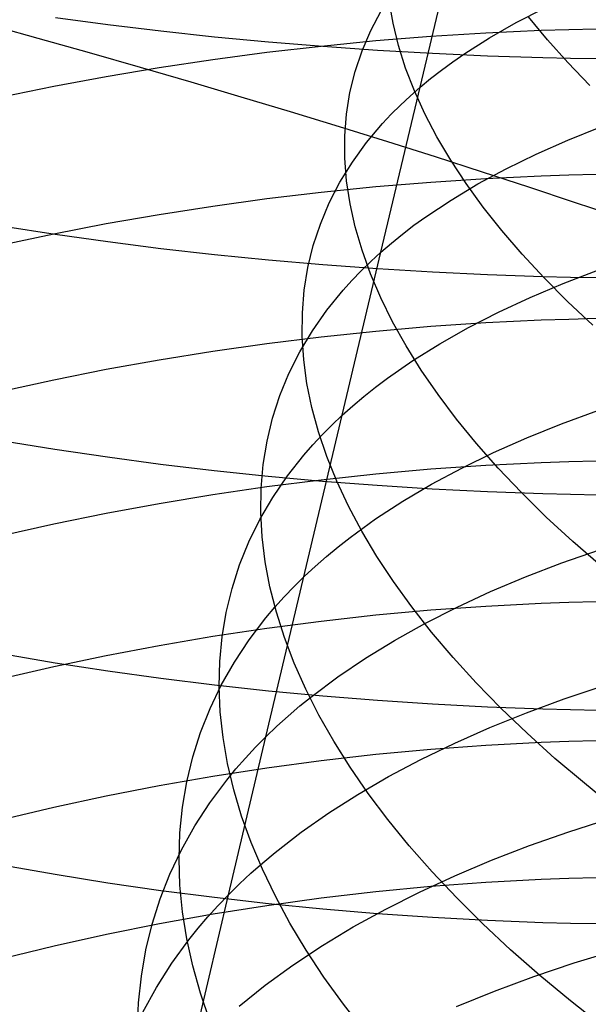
# Model space of a CAD drawing. Extents: x -383 to 1849, y -1185 to -529.
# Tile 280 of 656: x 202.76 to 207.75, y -1058.59 to -1049.95. Entities that reach past the tile are written whole.
import ezdxf

# ---------------------------------------------------------------- set-up
doc = ezdxf.new("R2010")
doc.units = 0
doc.layers.add('PREDEFINITO', color=7, linetype='CONTINUOUS')

msp = doc.modelspace()

# ---------------------------------------------------------------- linework, layer by layer
at = {"layer": 'PREDEFINITO'}
for p, q in [((206.2693, -1050.5386, 500.4171), (206.9659, -1047.6042, 498.9994)), ((206.0322, -1049.9774, 492.7032), (205.9994, -1049.7846, 493.1546)), ((205.8359, -1050.0405, 497.0616), (205.9274, -1049.8674, 497.5093)), ((207.1132, -1049.9716, 502.0794), (207.361, -1049.8447, 502.4808)), ((207.3873, -1050.1215, 488.0617), (207.2217, -1049.9218, 488.4787)), ((202.4579, -1049.9814, 438.3492), (202.9133, -1050.1077, 438.1706)), ((203.529, -1049.991, 672.3054), (203.068, -1049.9294, 672.1479)), ((203.9947, -1050.0473, 672.4491), (203.529, -1049.991, 672.3054)), ((206.0798, -1050.1727, 492.254), (206.0322, -1049.9774, 492.7032)), ((206.8798, -1050.1045, 501.6719), (207.1132, -1049.9716, 502.0794)), ((204.4647, -1050.098, 672.5788), (203.9947, -1050.0473, 672.4491)), ((204.9384, -1050.1431, 672.6941), (204.4647, -1050.098, 672.5788)), ((205.7599, -1050.218, 496.6122), (205.8359, -1050.0405, 497.0616)), ((205.8803, -1050.13, 640.7349), (206.3626, -1050.0913, 640.6689)), ((206.3626, -1050.0913, 640.6689), (206.8468, -1050.0608, 640.6171)), ((206.8468, -1050.0608, 640.6171), (207.3324, -1050.0389, 640.5797)), ((207.3324, -1050.0389, 640.5797), (207.5756, -1050.0311, 640.5665)), ((207.5756, -1050.0311, 640.5665), (207.819, -1050.0255, 640.557)), ((202.9133, -1050.1077, 438.1706), (203.3651, -1050.235, 437.983)), ((204.9235, -1050.2321, 640.9086), (205.4005, -1050.177, 640.8149)), ((205.4155, -1050.1825, 672.7949), (204.9384, -1050.1431, 672.6941)), ((205.4005, -1050.177, 640.8149), (205.8803, -1050.13, 640.7349)), ((205.8954, -1050.2161, 672.8809), (205.4155, -1050.1825, 672.7949)), ((206.1423, -1050.3703, 491.8076), (206.0798, -1050.1727, 492.254)), ((206.661, -1050.2434, 501.2589), (206.8798, -1050.1045, 501.6719)), ((207.5671, -1050.3217, 487.6515), (207.3873, -1050.1215, 488.0617)), ((203.3651, -1050.235, 437.983), (203.8129, -1050.3633, 437.7864)), ((204.4498, -1050.2951, 641.0158), (204.9235, -1050.2321, 640.9086)), ((205.6993, -1050.3995, 496.1615), (205.7599, -1050.218, 496.6122)), ((206.3777, -1050.2438, 672.9518), (205.8954, -1050.2161, 672.8809)), ((206.8618, -1050.2656, 673.0074), (206.3777, -1050.2438, 672.9518)), ((206.5573, -1050.315, 501.0503), (206.661, -1050.2434, 501.2589)), ((207.3473, -1050.2812, 673.0474), (206.8618, -1050.2656, 673.0074)), ((203.9799, -1050.3658, 641.1363), (204.4498, -1050.2951, 641.0158)), ((206.4574, -1050.3881, 500.8405), (206.5573, -1050.315, 501.0503)), ((207.5905, -1050.2868, 673.0615), (207.3473, -1050.2812, 673.0474)), ((207.7609, -1050.5222, 487.2486), (207.5671, -1050.3217, 487.6515)), ((207.8338, -1050.2907, 673.0716), (207.5905, -1050.2868, 673.0615)), ((203.0536, -1050.5301, 641.416), (203.5144, -1050.4442, 641.2698)), ((203.5144, -1050.4442, 641.2698), (203.9799, -1050.3658, 641.1363)), ((203.8129, -1050.3633, 437.7864), (204.2564, -1050.4923, 437.5809)), ((205.654, -1050.5848, 495.7101), (205.6993, -1050.3995, 496.1615)), ((206.2195, -1050.5699, 491.3644), (206.1423, -1050.3703, 491.8076)), ((206.3614, -1050.4626, 500.6294), (206.4574, -1050.3881, 500.8405)), ((202.5981, -1050.6234, 641.5748), (203.0536, -1050.5301, 641.416)), ((204.2564, -1050.4923, 437.5809), (204.6954, -1050.6222, 437.3668)), ((206.2693, -1050.5386, 500.4171), (206.3614, -1050.4626, 500.6294)), ((205.624, -1050.7738, 495.2584), (205.654, -1050.5848, 495.7101)), ((205.9254, -1051.9861, 501.1665), (206.2693, -1050.5386, 500.4171)), ((206.097, -1050.6948, 499.9891), (206.1812, -1050.616, 500.2037)), ((206.1812, -1050.616, 500.2037), (206.2693, -1050.5386, 500.4171)), ((206.3114, -1050.7712, 490.9248), (206.2195, -1050.5699, 491.3644)), ((204.6954, -1050.6222, 437.3668), (205.1297, -1050.7527, 437.144)), ((206.0169, -1050.775, 499.7736), (206.097, -1050.6948, 499.9891)), ((205.1297, -1050.7527, 437.144), (205.5591, -1050.8839, 436.9127)), ((205.6092, -1050.966, 494.8069), (205.624, -1050.7738, 495.2584)), ((205.9407, -1050.8565, 499.557), (206.0169, -1050.775, 499.7736)), ((206.4178, -1050.9742, 490.4895), (206.3114, -1050.7712, 490.9248)), ((205.8002, -1051.0235, 499.1213), (205.9407, -1050.8565, 499.557)), ((205.5591, -1050.8839, 436.9127), (205.9832, -1051.0156, 436.6732)), ((207.5654, -1051.0033, 503.9898), (207.8549, -1050.8876, 504.3679)), ((205.6095, -1051.1615, 494.3561), (205.6092, -1050.966, 494.8069)), ((205.6754, -1051.1955, 498.6823), (205.8002, -1051.0235, 499.1213)), ((205.9832, -1051.0156, 436.6732), (206.4019, -1051.1477, 436.4255)), ((206.5388, -1051.1785, 490.059), (206.4178, -1050.9742, 490.4895)), ((207.2888, -1051.1253, 503.6047), (207.5654, -1051.0033, 503.9898)), ((207.0256, -1051.2536, 503.2129), (207.2888, -1051.1253, 503.6047)), ((205.5663, -1051.3723, 498.2407), (205.6754, -1051.1955, 498.6823)), ((205.6248, -1051.3598, 493.9065), (205.6095, -1051.1615, 494.3561)), ((206.4019, -1051.1477, 436.4255), (206.815, -1051.2803, 436.1698)), ((206.6741, -1051.384, 489.6336), (206.5388, -1051.1785, 490.059)), ((206.7762, -1051.388, 502.8149), (207.0256, -1051.2536, 503.2129)), ((206.815, -1051.2803, 436.1698), (207.2221, -1051.4132, 435.9062)), ((207.5756, -1051.3089, 639.8759), (207.819, -1051.3031, 639.8665)), ((205.4727, -1051.5536, 497.7969), (205.5663, -1051.3723, 498.2407)), ((205.6551, -1051.5608, 493.4586), (205.6248, -1051.3598, 493.9065)), ((205.8806, -1051.4112, 640.0425), (206.3628, -1051.3711, 639.9772)), ((206.3628, -1051.3711, 639.9772), (206.8469, -1051.3396, 639.9259)), ((206.5411, -1051.5286, 502.4109), (206.7762, -1051.388, 502.8149)), ((206.8238, -1051.5904, 489.2139), (206.6741, -1051.384, 489.6336)), ((206.8469, -1051.3396, 639.9259), (207.3325, -1051.3169, 639.8889)), ((207.3325, -1051.3169, 639.8889), (207.5756, -1051.3089, 639.8759)), ((204.9238, -1051.5168, 640.2144), (205.4008, -1051.4598, 640.1217)), ((205.4008, -1051.4598, 640.1217), (205.8806, -1051.4112, 640.0425)), ((207.2221, -1051.4132, 435.9062), (207.6232, -1051.5463, 435.6351)), ((204.4502, -1051.5819, 640.3204), (204.9238, -1051.5168, 640.2144)), ((205.3947, -1051.7392, 497.3514), (205.4727, -1051.5536, 497.7969)), ((205.7003, -1051.7642, 493.0129), (205.6551, -1051.5608, 493.4586)), ((206.3206, -1051.6751, 502.0013), (206.5411, -1051.5286, 502.4109)), ((207.6232, -1051.5463, 435.6351), (208.0181, -1051.6796, 435.3565)), ((203.9804, -1051.6551, 640.4395), (204.4502, -1051.5819, 640.3204)), ((206.9878, -1051.7975, 488.8004), (206.8238, -1051.5904, 489.2139)), ((203.0541, -1051.825, 640.7162), (203.5148, -1051.7362, 640.5715)), ((203.5148, -1051.7362, 640.5715), (203.9804, -1051.6551, 640.4395)), ((205.3321, -1051.9289, 496.9046), (205.3947, -1051.7392, 497.3514)), ((206.216, -1051.7507, 501.7944), (206.3206, -1051.6751, 502.0013)), ((202.5985, -1051.9215, 640.8732), (203.0541, -1051.825, 640.7162)), ((203.0676, -1051.8323, 671.4517), (202.6118, -1051.762, 671.2819)), ((205.7604, -1051.9698, 492.5699), (205.7003, -1051.7642, 493.0129)), ((206.1153, -1051.8277, 501.5863), (206.216, -1051.7507, 501.7944)), ((207.1659, -1052.0051, 488.3936), (206.9878, -1051.7975, 488.8004)), ((203.5286, -1051.8971, 671.608), (203.0676, -1051.8323, 671.4517)), ((203.9944, -1051.9561, 671.7506), (203.5286, -1051.8971, 671.608)), ((205.9254, -1051.9861, 501.1665), (206.0184, -1051.9062, 501.377)), ((206.0184, -1051.9062, 501.377), (206.1153, -1051.8277, 501.5863)), ((204.4644, -1052.0094, 671.8793), (203.9944, -1051.9561, 671.7506)), ((205.2849, -1052.1224, 496.4571), (205.3321, -1051.9289, 496.9046)), ((205.5853, -1053.4182, 501.9482), (205.9254, -1051.9861, 501.1665)), ((205.8351, -1052.1774, 492.1301), (205.7604, -1051.9698, 492.5699)), ((205.8365, -1052.0675, 500.9548), (205.9254, -1051.9861, 501.1665)), ((204.9382, -1052.0569, 671.9938), (204.4644, -1052.0094, 671.8793)), ((205.4153, -1052.0983, 672.0938), (204.9382, -1052.0569, 671.9938)), ((205.7515, -1052.1504, 500.742), (205.8365, -1052.0675, 500.9548)), ((207.3581, -1052.2129, 487.994), (207.1659, -1052.0051, 488.3936)), ((205.253, -1052.3196, 496.0094), (205.2849, -1052.1224, 496.4571)), ((205.8952, -1052.1336, 672.1791), (205.4153, -1052.0983, 672.0938)), ((205.6705, -1052.2346, 500.5282), (205.7515, -1052.1504, 500.742)), ((206.3775, -1052.1628, 672.2495), (205.8952, -1052.1336, 672.1791)), ((206.8617, -1052.1856, 672.3047), (206.3775, -1052.1628, 672.2495)), ((207.5263, -1052.261, 505.1185), (207.8295, -1052.1448, 505.4856)), ((205.5935, -1052.3202, 500.3134), (205.6705, -1052.2346, 500.5282)), ((205.9246, -1052.3868, 491.6939), (205.8351, -1052.1774, 492.1301)), ((207.3473, -1052.2021, 672.3445), (206.8617, -1052.1856, 672.3047)), ((207.5904, -1052.2079, 672.3584), (207.3473, -1052.2021, 672.3445)), ((207.5644, -1052.4208, 487.602), (207.3581, -1052.2129, 487.994)), ((207.8338, -1052.212, 672.3685), (207.5904, -1052.2079, 672.3584)), ((205.2364, -1052.52, 495.5619), (205.253, -1052.3196, 496.0094)), ((205.4512, -1052.4954, 499.8812), (205.5935, -1052.3202, 500.3134)), ((207.2355, -1052.3837, 504.7441), (207.5263, -1052.261, 505.1185)), ((206.0286, -1052.5977, 491.2618), (205.9246, -1052.3868, 491.6939)), ((206.9577, -1052.5128, 504.3627), (207.2355, -1052.3837, 504.7441)), ((207.7846, -1052.6285, 487.2183), (207.5644, -1052.4208, 487.602)), ((205.3247, -1052.6757, 499.4459), (205.4512, -1052.4954, 499.8812)), ((206.6932, -1052.6483, 503.9748), (206.9577, -1052.5128, 504.3627)), ((205.2348, -1052.7236, 495.1151), (205.2364, -1052.52, 495.5619)), ((206.1471, -1052.8098, 490.8345), (206.0286, -1052.5977, 491.2618)), ((206.3628, -1052.6373, 639.2594), (206.847, -1052.6048, 639.2088)), ((206.847, -1052.6048, 639.2088), (207.3325, -1052.5814, 639.1722)), ((207.3325, -1052.5814, 639.1722), (207.5757, -1052.5731, 639.1593)), ((207.5757, -1052.5731, 639.1593), (207.819, -1052.5671, 639.15)), ((205.2139, -1052.8608, 499.0078), (205.3247, -1052.6757, 499.4459)), ((205.4008, -1052.7288, 639.4021), (205.8806, -1052.6787, 639.3239)), ((205.8806, -1052.6787, 639.3239), (206.3628, -1052.6373, 639.2594)), ((206.4424, -1052.79, 503.5807), (206.6932, -1052.6483, 503.9748)), ((204.9239, -1052.7876, 639.4936), (205.4008, -1052.7288, 639.4021)), ((205.2483, -1052.9301, 494.6695), (205.2348, -1052.7236, 495.1151)), ((203.9805, -1052.9302, 639.716), (204.4503, -1052.8547, 639.5983)), ((204.4503, -1052.8547, 639.5983), (204.9239, -1052.7876, 639.4936)), ((205.1187, -1053.0505, 498.5676), (205.2139, -1052.8608, 499.0078)), ((206.2801, -1053.0231, 490.4122), (206.1471, -1052.8098, 490.8345)), ((206.2058, -1052.9379, 503.1806), (206.4424, -1052.79, 503.5807)), ((203.515, -1053.0139, 639.8464), (203.9805, -1052.9302, 639.716)), ((205.2769, -1053.1392, 494.2257), (205.2483, -1052.9301, 494.6695)), ((205.9838, -1053.092, 502.7749), (206.2058, -1052.9379, 503.1806)), ((203.0542, -1053.1055, 639.9893), (203.515, -1053.0139, 639.8464)), ((206.4275, -1053.2371, 489.9956), (206.2801, -1053.0231, 490.4122)), ((202.5987, -1053.205, 640.1444), (203.0542, -1053.1055, 639.9893)), ((205.039, -1053.2446, 498.1257), (205.1187, -1053.0505, 498.5676)), ((205.8784, -1053.1713, 502.5701), (205.9838, -1053.092, 502.7749)), ((205.3203, -1053.3507, 493.784), (205.2769, -1053.1392, 494.2257)), ((205.7768, -1053.2521, 502.364), (205.8784, -1053.1713, 502.5701)), ((204.9748, -1053.4428, 497.6825), (205.039, -1053.2446, 498.1257)), ((205.6791, -1053.3344, 502.1567), (205.7768, -1053.2521, 502.364)), ((206.5892, -1053.4518, 489.5852), (206.4275, -1053.2371, 489.9956)), ((205.3786, -1053.5643, 493.345), (205.3203, -1053.3507, 493.784)), ((205.5853, -1053.4182, 501.9482), (205.6791, -1053.3344, 502.1567)), ((207.5118, -1053.4927, 506.2686), (207.8285, -1053.3765, 506.6244)), ((204.9162, -1056.2391, 503.5908), (205.5853, -1053.4182, 501.9482)), ((204.9259, -1053.6448, 497.2386), (204.9748, -1053.4428, 497.6825)), ((205.4955, -1053.5035, 501.7386), (205.5853, -1053.4182, 501.9482)), ((206.765, -1053.6668, 489.1813), (206.5892, -1053.4518, 489.5852)), ((205.4096, -1053.5902, 501.5279), (205.4955, -1053.5035, 501.7386)), ((207.2072, -1053.6156, 505.9052), (207.5118, -1053.4927, 506.2686)), ((205.3277, -1053.6783, 501.3162), (205.4096, -1053.5902, 501.5279)), ((205.4517, -1053.7799, 492.9091), (205.3786, -1053.5643, 493.345)), ((206.915, -1053.7451, 505.5347), (207.2072, -1053.6156, 505.9052)), ((203.0649, -1053.719, 670.7149), (202.6089, -1053.6452, 670.5461)), ((203.5262, -1053.787, 670.8703), (203.0649, -1053.719, 670.7149)), ((204.8923, -1053.8504, 496.7945), (204.9259, -1053.6448, 497.2386)), ((205.2497, -1053.7678, 501.1035), (205.3277, -1053.6783, 501.3162)), ((206.9551, -1053.8819, 488.7846), (206.765, -1053.6668, 489.1813)), ((203.9921, -1053.849, 671.0121), (203.5262, -1053.787, 670.8703)), ((205.1056, -1053.9508, 500.6755), (205.2497, -1053.7678, 501.1035)), ((205.5394, -1053.9971, 492.4769), (205.4517, -1053.7799, 492.9091)), ((206.6357, -1053.8812, 505.1572), (206.915, -1053.7451, 505.5347)), ((204.4624, -1053.905, 671.1401), (203.9921, -1053.849, 671.0121)), ((204.874, -1054.0593, 496.3506), (204.8923, -1053.8504, 496.7945)), ((205.8806, -1053.9317, 638.5806), (206.3628, -1053.889, 638.5169)), ((206.3628, -1053.889, 638.5169), (206.8469, -1053.8555, 638.4669)), ((206.3696, -1054.0239, 504.7731), (206.6357, -1053.8812, 505.1572)), ((206.8469, -1053.8555, 638.4669), (207.3325, -1053.8314, 638.4308)), ((207.1592, -1054.097, 488.3955), (206.9551, -1053.8819, 488.7846)), ((207.3325, -1053.8314, 638.4308), (207.5757, -1053.8228, 638.4181)), ((207.5757, -1053.8228, 638.4181), (207.819, -1053.8167, 638.4089)), ((204.9365, -1053.9548, 671.254), (204.4624, -1053.905, 671.1401)), ((204.9239, -1054.0439, 638.7481), (205.4008, -1053.9833, 638.6577)), ((205.4138, -1053.9983, 671.3535), (204.9365, -1053.9548, 671.254)), ((204.9771, -1054.139, 500.2443), (205.1056, -1053.9508, 500.6755)), ((205.4008, -1053.9833, 638.6577), (205.8806, -1053.9317, 638.5806)), ((204.4503, -1054.1131, 638.8515), (204.9239, -1054.0439, 638.7481)), ((204.8708, -1054.2714, 495.9074), (204.874, -1054.0593, 496.3506)), ((205.894, -1054.0355, 671.4384), (205.4138, -1053.9983, 671.3535)), ((205.6418, -1054.2158, 492.0488), (205.5394, -1053.9971, 492.4769)), ((206.3766, -1054.0661, 671.5085), (205.894, -1054.0355, 671.4384)), ((206.1173, -1054.1729, 504.3828), (206.3696, -1054.0239, 504.7731)), ((206.861, -1054.0902, 671.5634), (206.3766, -1054.0661, 671.5085)), ((203.9805, -1054.1909, 638.9676), (204.4503, -1054.1131, 638.8515)), ((204.8643, -1054.332, 499.8105), (204.9771, -1054.139, 500.2443)), ((207.3468, -1054.1075, 671.603), (206.861, -1054.0902, 671.5634)), ((207.3773, -1054.3117, 488.0145), (207.1592, -1054.097, 488.3955)), ((207.5901, -1054.1136, 671.617), (207.3468, -1054.1075, 671.603)), ((207.8336, -1054.1179, 671.627), (207.5901, -1054.1136, 671.617)), ((203.515, -1054.2771, 639.0963), (203.9805, -1054.1909, 638.9676)), ((205.7588, -1054.4357, 491.6253), (205.6418, -1054.2158, 492.0488)), ((205.8792, -1054.3282, 503.9866), (206.1173, -1054.1729, 504.3828)), ((203.0542, -1054.3716, 639.2373), (203.515, -1054.2771, 639.0963)), ((204.767, -1054.5297, 499.3745), (204.8643, -1054.332, 499.8105)), ((204.8826, -1054.4863, 495.4654), (204.8708, -1054.2714, 495.9074)), ((205.6557, -1054.4899, 503.5849), (205.8792, -1054.3282, 503.9866)), ((207.6093, -1054.5259, 487.6421), (207.3773, -1054.3117, 488.0145)), ((202.5987, -1054.4741, 639.3904), (203.0542, -1054.3716, 639.2373)), ((204.9095, -1054.7038, 495.0251), (204.8826, -1054.4863, 495.4654)), ((205.5495, -1054.573, 503.382), (205.6557, -1054.4899, 503.5849)), ((205.8902, -1054.6565, 491.2069), (205.7588, -1054.4357, 491.6253)), ((204.6852, -1054.7317, 498.9369), (204.767, -1054.5297, 499.3745)), ((205.4471, -1054.6577, 503.1779), (205.5495, -1054.573, 503.382)), ((207.8551, -1054.7393, 487.2787), (207.6093, -1054.5259, 487.6421)), ((205.3486, -1054.7439, 502.9725), (205.4471, -1054.6577, 503.1779)), ((206.036, -1054.8781, 490.7941), (205.8902, -1054.6565, 491.2069)), ((207.5143, -1054.7134, 507.4118), (207.8448, -1054.5976, 507.7566)), ((204.6188, -1054.9378, 498.498), (204.6852, -1054.7317, 498.9369)), ((204.9514, -1054.9236, 494.587), (204.9095, -1054.7038, 495.0251)), ((205.254, -1054.8316, 502.7659), (205.3486, -1054.7439, 502.9725)), ((207.1954, -1054.8362, 507.0593), (207.5143, -1054.7134, 507.4118)), ((205.1634, -1054.9208, 502.5582), (205.254, -1054.8316, 502.7659)), ((206.8884, -1054.9659, 506.6993), (207.1954, -1054.8362, 507.0593)), ((204.5677, -1055.1478, 498.0584), (204.6188, -1054.9378, 498.498)), ((205.008, -1055.1456, 494.1515), (204.9514, -1054.9236, 494.587)), ((205.0767, -1055.0115, 502.3494), (205.1634, -1054.9208, 502.5582)), ((206.1961, -1055.1001, 490.3874), (206.036, -1054.8781, 490.7941)), ((204.994, -1055.1036, 502.1396), (205.0767, -1055.0115, 502.3494)), ((206.5939, -1055.1023, 506.3322), (206.8884, -1054.9659, 506.6993)), ((204.9152, -1055.1971, 501.9289), (204.994, -1055.1036, 502.1396)), ((206.3705, -1055.3224, 489.9873), (206.1961, -1055.1001, 490.3874)), ((206.3122, -1055.2454, 505.9583), (206.5939, -1055.1023, 506.3322)), ((206.3628, -1055.1267, 637.7495), (206.8469, -1055.0922, 637.7001)), ((206.8469, -1055.0922, 637.7001), (207.3325, -1055.0674, 637.6645)), ((207.3325, -1055.0674, 637.6645), (207.5756, -1055.0586, 637.652)), ((207.5756, -1055.0586, 637.652), (207.819, -1055.0522, 637.6429)), ((204.5319, -1055.3614, 497.6185), (204.5677, -1055.1478, 498.0584)), ((204.7694, -1055.3883, 501.5046), (204.9152, -1055.1971, 501.9289)), ((205.0795, -1055.3694, 493.7192), (205.008, -1055.1456, 494.1515)), ((205.4008, -1055.2238, 637.8884), (205.8806, -1055.1706, 637.8123)), ((205.8806, -1055.1706, 637.8123), (206.3628, -1055.1267, 637.7495)), ((204.9238, -1055.2861, 637.9776), (205.4008, -1055.2238, 637.8884)), ((206.0438, -1055.395, 505.5779), (206.3122, -1055.2454, 505.9583)), ((203.9804, -1055.4375, 638.1942), (204.4502, -1055.3574, 638.0796)), ((204.4502, -1055.3574, 638.0796), (204.9238, -1055.2861, 637.9776)), ((204.5114, -1055.5783, 497.1789), (204.5319, -1055.3614, 497.6185)), ((205.1657, -1055.5948, 493.2905), (205.0795, -1055.3694, 493.7192)), ((206.5591, -1055.5448, 489.5941), (206.3705, -1055.3224, 489.9873)), ((203.5149, -1055.5263, 638.3212), (203.9804, -1055.4375, 638.1942)), ((204.6393, -1055.5846, 501.0773), (204.7694, -1055.3883, 501.5046)), ((205.7891, -1055.5512, 505.1914), (206.0438, -1055.395, 505.5779)), ((203.0677, -1055.5931, 669.9492), (202.6119, -1055.5161, 669.7823)), ((203.0541, -1055.6235, 638.4603), (203.5149, -1055.5263, 638.3212)), ((202.5986, -1055.7291, 638.6114), (203.0541, -1055.6235, 638.4603)), ((203.5287, -1055.6639, 670.1028), (203.0677, -1055.5931, 669.9492)), ((204.5059, -1055.7983, 496.74), (204.5114, -1055.5783, 497.1789)), ((204.5247, -1055.786, 500.6473), (204.6393, -1055.5846, 501.0773)), ((205.2665, -1055.8216, 492.8658), (205.1657, -1055.5948, 493.2905)), ((205.5486, -1055.7138, 504.7991), (205.7891, -1055.5512, 505.1914)), ((206.7617, -1055.7668, 489.2086), (206.5591, -1055.5448, 489.5941)), ((203.9944, -1055.7286, 670.2429), (203.5287, -1055.6639, 670.1028)), ((205.3226, -1055.8827, 504.4014), (205.5486, -1055.7138, 504.7991)), ((204.4645, -1055.787, 670.3694), (203.9944, -1055.7286, 670.2429)), ((204.4258, -1055.992, 500.215), (204.5247, -1055.786, 500.6473)), ((204.9382, -1055.8389, 670.4819), (204.4645, -1055.787, 670.3694)), ((204.5155, -1056.0212, 496.3022), (204.5059, -1055.7983, 496.74)), ((206.9784, -1055.9884, 488.831), (206.7617, -1055.7668, 489.2086)), ((207.5345, -1055.9074, 508.5747), (207.8777, -1055.7923, 508.9078)), ((205.4153, -1055.8842, 670.5802), (204.9382, -1055.8389, 670.4819)), ((205.2152, -1055.9695, 504.2006), (205.3226, -1055.8827, 504.4014)), ((205.3818, -1056.0495, 492.4458), (205.2665, -1055.8216, 492.8658)), ((205.8953, -1055.9229, 670.6641), (205.4153, -1055.8842, 670.5802)), ((205.1117, -1056.0578, 503.9985), (205.2152, -1055.9695, 504.2006)), ((206.3776, -1055.9549, 670.7333), (205.8953, -1055.9229, 670.6641)), ((206.8617, -1055.9799, 670.7875), (206.3776, -1055.9549, 670.7333)), ((207.2025, -1056.0297, 508.2336), (207.5345, -1055.9074, 508.5747)), ((204.3422, -1056.2024, 499.7811), (204.4258, -1055.992, 500.215)), ((204.5402, -1056.2466, 495.8661), (204.5155, -1056.0212, 496.3022)), ((205.0119, -1056.1477, 503.7952), (205.1117, -1056.0578, 503.9985)), ((205.5117, -1056.2782, 492.0308), (205.3818, -1056.0495, 492.4458)), ((207.3473, -1055.9979, 670.8265), (206.8617, -1055.9799, 670.7875)), ((206.8819, -1056.159, 507.8848), (207.2025, -1056.0297, 508.2336)), ((207.2091, -1056.2093, 488.462), (206.9784, -1055.9884, 488.831)), ((207.5905, -1056.0042, 670.8403), (207.3473, -1055.9979, 670.8265)), ((207.8338, -1056.0088, 670.8501), (207.5905, -1056.0042, 670.8403)), ((204.9162, -1056.2391, 503.5908), (205.0119, -1056.1477, 503.7952)), ((204.2741, -1056.417, 499.3459), (204.3422, -1056.2024, 499.7811)), ((206.5733, -1056.2953, 507.5286), (206.8819, -1056.159, 507.8848)), ((207.4536, -1056.4293, 488.1019), (207.2091, -1056.2093, 488.462)), ((204.5797, -1056.4743, 495.4321), (204.5402, -1056.2466, 495.8661)), ((204.587, -1057.626, 504.453), (204.9162, -1056.2391, 503.5908)), ((204.8243, -1056.3321, 503.3853), (204.9162, -1056.2391, 503.5908)), ((205.656, -1056.5076, 491.6214), (205.5117, -1056.2782, 492.0308)), ((206.2771, -1056.4385, 507.1654), (206.5733, -1056.2953, 507.5286)), ((206.3629, -1056.3483, 636.9581), (206.847, -1056.3129, 636.9095)), ((206.847, -1056.3129, 636.9095), (207.3325, -1056.2873, 636.8744)), ((207.3325, -1056.2873, 636.8744), (207.5757, -1056.2783, 636.862)), ((207.5757, -1056.2783, 636.862), (207.819, -1056.2718, 636.8531)), ((204.7364, -1056.4265, 503.1786), (204.8243, -1056.3321, 503.3853)), ((205.4009, -1056.448, 637.095), (205.8807, -1056.3934, 637.02)), ((205.8807, -1056.3934, 637.02), (206.3629, -1056.3483, 636.9581)), ((204.2213, -1056.6355, 498.91), (204.2741, -1056.417, 499.3459)), ((204.6342, -1056.7041, 495.0008), (204.5797, -1056.4743, 495.4321)), ((204.6525, -1056.5224, 502.971), (204.7364, -1056.4265, 503.1786)), ((204.924, -1056.5121, 637.1829), (205.4009, -1056.448, 637.095)), ((205.9937, -1056.5884, 506.7955), (206.2771, -1056.4385, 507.1654)), ((207.7119, -1056.6481, 487.7513), (207.4536, -1056.4293, 488.1019)), ((204.4504, -1056.5853, 637.2835), (204.924, -1056.5121, 637.1829)), ((204.5725, -1056.6197, 502.7625), (204.6525, -1056.5224, 502.971)), ((205.8146, -1056.7373, 491.218), (205.656, -1056.5076, 491.6214)), ((203.9806, -1056.6676, 637.3964), (204.4504, -1056.5853, 637.2835)), ((204.1838, -1056.8575, 498.4738), (204.2213, -1056.6355, 498.91)), ((204.4244, -1056.8184, 502.3428), (204.5725, -1056.6197, 502.7625)), ((205.7236, -1056.7451, 506.4191), (205.9937, -1056.5884, 506.7955)), ((207.8462, -1056.7569, 487.5798), (207.7119, -1056.6481, 487.7513)), ((203.5151, -1056.7588, 637.5216), (203.9806, -1056.6676, 637.3964)), ((204.7034, -1056.9357, 494.5725), (204.6342, -1056.7041, 495.0008)), ((205.4672, -1056.9084, 506.0367), (205.7236, -1056.7451, 506.4191)), ((205.9875, -1056.9671, 490.8212), (205.8146, -1056.7373, 491.218)), ((203.0544, -1056.8587, 637.6588), (203.5151, -1056.7588, 637.5216)), ((204.2919, -1057.0223, 501.9201), (204.4244, -1056.8184, 502.3428)), ((202.5989, -1056.9672, 637.8077), (203.0544, -1056.8587, 637.6588)), ((204.1615, -1057.083, 498.0377), (204.1838, -1056.8575, 498.4738)), ((205.2248, -1057.0783, 505.6486), (205.4672, -1056.9084, 506.0367)), ((204.7874, -1057.1688, 494.1479), (204.7034, -1056.9357, 494.5725)), ((206.1745, -1057.1968, 490.4313), (205.9875, -1056.9671, 490.8212)), ((207.5748, -1057.0743, 509.7571), (207.9298, -1056.9607, 510.0777)), ((204.1543, -1057.3115, 497.6024), (204.1615, -1057.083, 498.0377)), ((204.1751, -1057.2312, 501.4947), (204.2919, -1057.0223, 501.9201)), ((204.9971, -1057.2545, 505.255), (205.2248, -1057.0783, 505.6486)), ((207.2305, -1057.1954, 509.4281), (207.5748, -1057.0743, 509.7571)), ((204.886, -1057.4032, 493.7272), (204.7874, -1057.1688, 494.1479)), ((204.0738, -1057.4449, 501.0672), (204.1751, -1057.2312, 501.4947)), ((204.8888, -1057.345, 505.0563), (204.9971, -1057.2545, 505.255)), ((206.3757, -1057.4261, 490.049), (206.1745, -1057.1968, 490.4313)), ((206.8972, -1057.3238, 509.0911), (207.2305, -1057.1954, 509.4281)), ((204.1621, -1057.5428, 497.1681), (204.1543, -1057.3115, 497.6024)), ((204.7843, -1057.4371, 504.8564), (204.8888, -1057.345, 505.0563)), ((206.5753, -1057.4595, 508.7465), (206.8972, -1057.3238, 509.0911)), ((203.0677, -1057.4496, 669.1432), (202.612, -1057.3694, 668.9779)), ((204.6837, -1057.5308, 504.6553), (204.7843, -1057.4371, 504.8564)), ((204.9992, -1057.6387, 493.3111), (204.886, -1057.4032, 493.7272)), ((206.591, -1057.6548, 489.6746), (206.3757, -1057.4261, 490.049)), ((203.5287, -1057.5235, 669.2953), (203.0677, -1057.4496, 669.1432)), ((203.9945, -1057.5909, 669.4342), (203.5287, -1057.5235, 669.2953)), ((203.988, -1057.6629, 500.6381), (204.0738, -1057.4449, 501.0672)), ((204.587, -1057.626, 504.453), (204.6837, -1057.5308, 504.6553)), ((206.2654, -1057.6023, 508.3945), (206.5753, -1057.4595, 508.7465)), ((206.3638, -1057.5525, 636.1422), (206.8477, -1057.5163, 636.0945)), ((206.8477, -1057.5163, 636.0945), (207.3331, -1057.4903, 636.0602)), ((207.3331, -1057.4903, 636.0602), (207.5761, -1057.4811, 636.0482)), ((207.5761, -1057.4811, 636.0482), (207.8194, -1057.4745, 636.0395)), ((204.4645, -1057.6517, 669.5594), (203.9945, -1057.5909, 669.4342)), ((204.185, -1057.7767, 496.7356), (204.1621, -1057.5428, 497.1681)), ((205.4023, -1057.6545, 636.2765), (205.8818, -1057.5986, 636.2029)), ((205.8818, -1057.5986, 636.2029), (206.3638, -1057.5525, 636.1422)), ((205.9679, -1057.7521, 508.0356), (206.2654, -1057.6023, 508.3945)), ((203.9176, -1057.8852, 500.2078), (203.988, -1057.6629, 500.6381)), ((204.2675, -1058.9904, 505.3533), (204.587, -1057.626, 504.453)), ((204.9383, -1057.7058, 669.6709), (204.4645, -1057.6517, 669.5594)), ((204.4942, -1057.7227, 504.2496), (204.587, -1057.626, 504.453)), ((204.9256, -1057.72, 636.3628), (205.4023, -1057.6545, 636.2765)), ((205.127, -1057.8749, 492.9), (204.9992, -1057.6387, 493.3111)), ((206.8202, -1057.8825, 489.3087), (206.591, -1057.6548, 489.6746)), ((204.2228, -1058.0128, 496.3051), (204.185, -1057.7767, 496.7356)), ((204.4054, -1057.821, 504.0452), (204.4942, -1057.7227, 504.2496)), ((204.4522, -1057.795, 636.4616), (204.9256, -1057.72, 636.3628)), ((205.4154, -1057.7531, 669.7682), (204.9383, -1057.7058, 669.6709)), ((205.8953, -1057.7934, 669.8513), (205.4154, -1057.7531, 669.7682)), ((205.6831, -1057.9089, 507.6699), (205.9679, -1057.7521, 508.0356)), ((203.9827, -1057.8793, 636.5726), (204.4522, -1057.795, 636.4616)), ((204.3205, -1057.9207, 503.8398), (204.4054, -1057.821, 504.0452)), ((205.2692, -1058.1116, 492.4944), (205.127, -1057.8749, 492.9)), ((206.3776, -1057.8267, 669.9198), (205.8953, -1057.7934, 669.8513)), ((206.8617, -1057.8528, 669.9735), (206.3776, -1057.8267, 669.9198)), ((207.3473, -1057.8715, 670.0122), (206.8617, -1057.8528, 669.9735)), ((207.5904, -1057.8781, 670.0258), (207.3473, -1057.8715, 670.0122)), ((203.5174, -1057.9727, 636.6956), (203.9827, -1057.8793, 636.5726)), ((203.8625, -1058.1113, 499.7767), (203.9176, -1057.8852, 500.2078)), ((204.2396, -1058.0218, 503.6335), (204.3205, -1057.9207, 503.8398)), ((205.4116, -1058.0726, 507.2979), (205.6831, -1057.9089, 507.6699)), ((207.0633, -1058.1092, 488.9517), (206.8202, -1057.8825, 489.3087)), ((207.8338, -1057.8829, 670.0356), (207.5904, -1057.8781, 670.0258)), ((203.0569, -1058.0751, 636.8304), (203.5174, -1057.9727, 636.6956)), ((204.0896, -1058.2283, 503.2182), (204.2396, -1058.0218, 503.6335)), ((204.2754, -1058.251, 495.8772), (204.2228, -1058.0128, 496.3051)), ((202.6017, -1058.1862, 636.9768), (203.0569, -1058.0751, 636.8304)), ((203.8228, -1058.341, 499.3455), (203.8625, -1058.1113, 499.7767)), ((205.1537, -1058.243, 506.9198), (205.4116, -1058.0726, 507.2979)), ((205.4258, -1058.3486, 492.0948), (205.2692, -1058.1116, 492.4944)), ((207.3202, -1058.3344, 488.6041), (207.0633, -1058.1092, 488.9517)), ((207.6231, -1058.2252, 510.9383), (207.989, -1058.1132, 511.2466)), ((203.9552, -1058.44, 502.7999), (204.0896, -1058.2283, 503.2182)), ((204.3429, -1058.4909, 495.4523), (204.2754, -1058.251, 495.8772)), ((204.91, -1058.4201, 506.536), (205.1537, -1058.243, 506.9198)), ((207.2672, -1058.3448, 510.6215), (207.6231, -1058.2252, 510.9383)), ((203.7983, -1058.574, 498.9144), (203.8228, -1058.341, 499.3455)), ((205.5967, -1058.5856, 491.7016), (205.4258, -1058.3486, 492.0948)), ((206.922, -1058.472, 510.2965), (207.2672, -1058.3448, 510.6215)), ((207.4539, -1058.4465, 488.434), (207.3202, -1058.3344, 488.6041)), ((203.8364, -1058.6568, 502.3791), (203.9552, -1058.44, 502.7999)), ((204.6807, -1058.6037, 506.1467), (204.91, -1058.4201, 506.536)), ((206.5878, -1058.6067, 509.9636), (206.922, -1058.472, 510.2965)), ((207.5909, -1058.5581, 488.2665), (207.4539, -1058.4465, 488.434)), ((204.425, -1058.7322, 495.031), (204.3429, -1058.4909, 495.4523)), ((207.7314, -1058.6692, 488.1015), (207.5909, -1058.5581, 488.2665)), ((203.789, -1058.8101, 498.484), (203.7983, -1058.574, 498.9144)), ((205.7819, -1058.8224, 491.3154), (205.5967, -1058.5856, 491.7016))]:
    msp.add_line(p, q, dxfattribs=at)

doc.saveas('drawing.dxf')
